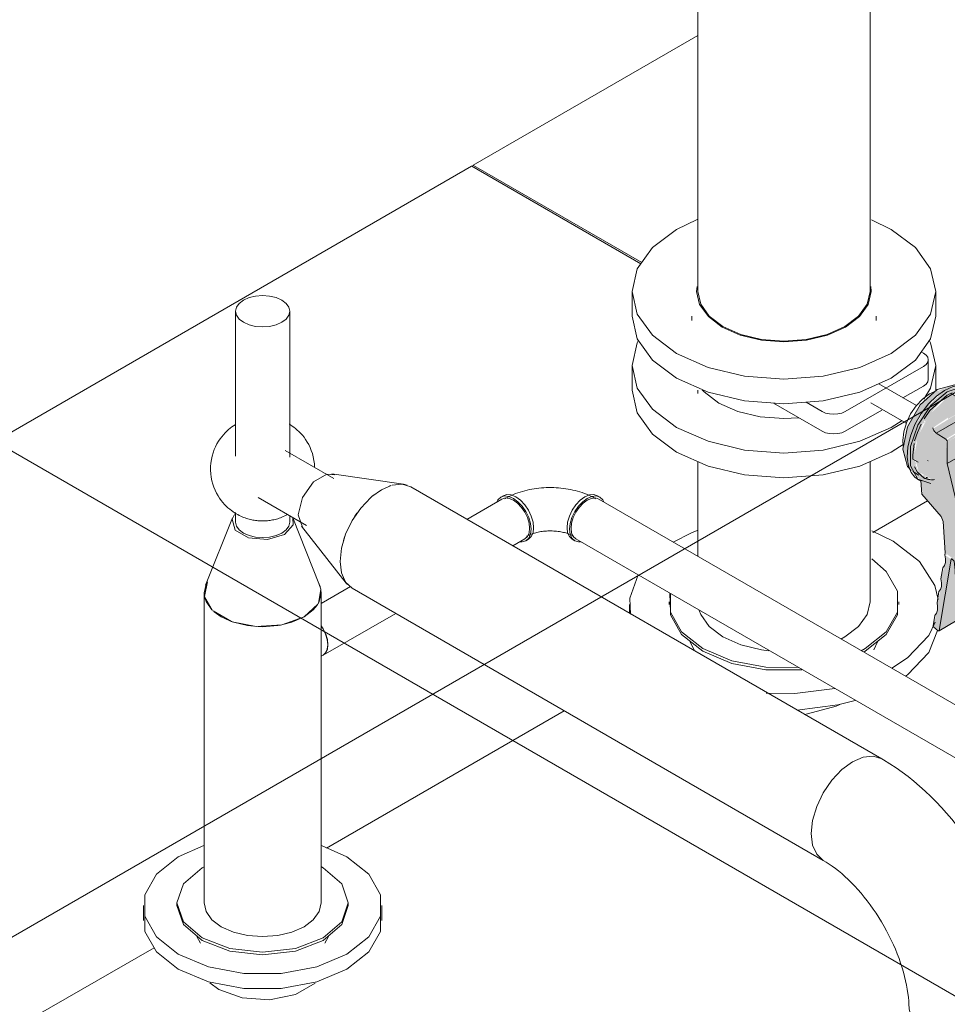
# Model space of a CAD drawing. Header units: metres. Extents: x -54598 to 1827199, y -329446 to -256744.
# Tile 293 of 474: x 196675 to 197531, y -285655 to -284747. Entities that reach past the tile are written whole.
import ezdxf

# ---------------------------------------------------------------- set-up
doc = ezdxf.new("R2010")
doc.units = ezdxf.units.M
for name, color, linetype, lineweight in [('G-ANNO-SYMB', 7, 'Continuous', 9), ('M-EQPM', 7, 'Continuous', 20), ('P-PIPE', 7, 'Continuous', 20)]:
    doc.layers.add(name, color=color, linetype=linetype, lineweight=lineweight)

# ---------------------------------------------------------------- blocks, each defined once
blk = doc.blocks.new('PREXTHERM RSW 1890 - PREXTHERM RSW 1890-566327-AKS11')
at = {"layer": 'M-EQPM'}
for p, q in [((-26470.03, 9940.97), (-26677.24, 9821.33)), ((-26678.65, 9820.52), (-27399.79, 9404.17)), ((-26678.25, 9820.48), (-26522.49, 9730.55)), ((-26521.66, 9731.7), (-26676.84, 9821.29)), ((-26257.97, 9511.94), (-26308.45, 9482.8)), ((-26289.77, 9474.72), (-26309.48, 9484.22)), ((-26533.03, 9416.55), (-26533.03, 9408.49)), ((-26496.53, 9419), (-26496.53, 9416.55)), ((-26284.53, 9416.55), (-26284.53, 9419)), ((-26476.92, 9382.03), (-26473.04, 9373.85)), ((-26307.7, 9374.55), (-26304.15, 9382.03)), ((-26593.09, 9318.46), (-26812.5, 9191.78)), ((-26793.58, 9183.85), (-26816.99, 9194.15)), ((-26815.51, 9173.64), (-26817.12, 9174.55)), ((-26950.37, 9141.39), (-26950.37, 9138.94)), ((-26792.37, 9138.94), (-26792.37, 9141.39)), ((-26981.37, 9138.94), (-26981.37, 9125.03)), ((-26761.37, 9125.03), (-26761.37, 9138.94)), ((-26931.99, 9110.2), (-26928.74, 9104.14)), ((-26813.99, 9104.14), (-26810.75, 9110.2)), ((-26971.51, 9099.98), (-27092.74, 9029.99)), ((-26911.78, 9061.53), (-26920.13, 9067.7))]:
    blk.add_line(p, q, dxfattribs=at)
for points in [[(-26678.65, 9820.52, 0), (-26678.54, 9820.56, 0), (-26678.4, 9820.54, 0), (-26678.25, 9820.48, 0)], [(-26677.33, 9821.25, 0), (-26677.39, 9821.13, 0), (-26677.41, 9820.97, 0)], [(-26676.84, 9821.29, 0), (-26676.99, 9821.36, 0), (-26677.13, 9821.37, 0), (-26677.24, 9821.33, 0)], [(-26470.44, 9484.67, 0), (-26475.93, 9482.41, 0), (-26492.68, 9473.91, 0)], [(-26248.24, 9421.02, 0), (-26251.29, 9434.04, 0), (-26265.46, 9455.98, 0), (-26289.77, 9474.72, 0)], [(-26319.15, 9373.76, 0), (-26315.58, 9375.72, 0), (-26296.09, 9391.21, 0), (-26285.84, 9409.42, 0), (-26285.84, 9428.57, 0), (-26296.09, 9446.78, 0), (-26309.46, 9458.42, 0)], [(-26525.05, 9443.7, 0), (-26532.67, 9422.42, 0), (-26532.16, 9407.47, 0)], [(-26495.67, 9426.79, 0), (-26495.23, 9409.42, 0), (-26484.98, 9391.21, 0), (-26465.49, 9375.72, 0)], [(-26495.23, 9426.12, 0), (-26495.23, 9406.97, 0), (-26484.98, 9388.76, 0), (-26465.49, 9373.27, 0)], [(-26316.9, 9372.52, 0), (-26315.58, 9373.27, 0), (-26296.09, 9388.76, 0), (-26285.84, 9406.97, 0), (-26285.84, 9426.12, 0)], [(-26291.09, 9357.62, 0), (-26276.46, 9367.24, 0), (-26257.02, 9387.8, 0), (-26250.9, 9400.13, 0)], [(-26278.35, 9350.31, 0), (-26276.46, 9351.73, 0), (-26257.02, 9372.28, 0), (-26248.8, 9392.56, 0)], [(-26465.49, 9375.72, 0), (-26438.66, 9364.47, 0), (-26407.12, 9358.55, 0), (-26377.28, 9358.28, 0)], [(-26465.49, 9373.27, 0), (-26438.66, 9362.02, 0), (-26407.12, 9356.1, 0), (-26373.95, 9356.1, 0)], [(-26406.85, 9334.82, 0), (-26380.37, 9334.49, 0), (-26343.51, 9338.88, 0)], [(-26378.39, 9319.06, 0), (-26340.74, 9323.95, 0), (-26324.98, 9328, 0)], [(-26338.83, 9324.14, 0), (-26342.27, 9322.67, 0), (-26368.75, 9315.54, 0), (-26371.67, 9315.12, 0)], [(-26925.74, 9194.15, 0), (-26949.15, 9183.85, 0), (-26969.38, 9167.77, 0), (-26980.01, 9148.87, 0), (-26980.01, 9129, 0), (-26969.38, 9110.11, 0), (-26949.15, 9094.03, 0)], [(-26949.15, 9094.03, 0), (-26921.31, 9082.35, 0), (-26888.57, 9076.21, 0), (-26854.16, 9076.21, 0), (-26821.43, 9082.35, 0), (-26793.58, 9094.03, 0), (-26773.36, 9110.11, 0), (-26762.72, 9129, 0), (-26762.72, 9148.87, 0), (-26773.36, 9167.77, 0), (-26793.58, 9183.85, 0)], [(-26925.42, 9174.65, 0), (-26927.23, 9173.64, 0), (-26944.35, 9158.84, 0), (-26950.37, 9141.39, 0), (-26944.35, 9123.93, 0), (-26927.23, 9109.14, 0)], [(-26927.23, 9109.14, 0), (-26901.6, 9099.25, 0), (-26871.37, 9095.78, 0), (-26841.13, 9099.25, 0), (-26815.51, 9109.14, 0), (-26798.38, 9123.93, 0), (-26792.37, 9141.39, 0), (-26798.38, 9158.84, 0), (-26815.51, 9173.64, 0)], [(-26980.01, 9134.96, 0), (-26980.01, 9115.09, 0), (-26969.38, 9096.2, 0), (-26949.15, 9080.12, 0)], [(-26950.37, 9138.94, 0), (-26944.35, 9121.48, 0), (-26927.23, 9106.69, 0)], [(-26949.15, 9080.12, 0), (-26921.31, 9068.44, 0), (-26888.57, 9062.3, 0), (-26854.16, 9062.3, 0), (-26821.43, 9068.44, 0), (-26793.58, 9080.12, 0), (-26773.36, 9096.2, 0), (-26762.72, 9115.09, 0), (-26762.72, 9134.96, 0)], [(-26927.23, 9106.69, 0), (-26901.6, 9096.8, 0), (-26871.37, 9093.33, 0), (-26841.13, 9096.8, 0), (-26815.51, 9106.69, 0), (-26798.38, 9121.48, 0), (-26792.37, 9138.94, 0)], [(-26822.98, 9067.3, 0), (-26840.96, 9056.92, 0), (-26864.97, 9052.07, 0), (-26890.24, 9053.71, 0), (-26911.78, 9061.53, 0)]]:
    blk.add_polyline3d(points, dxfattribs=at)
blk = doc.blocks.new('Tecofi_VPI4448-02_Затвор дисковый поворотный с ручкой - Затвор дисковый поворотный_VPI 4448-02-733563-AKS11')
at = {"layer": 'P-PIPE'}
for points in [[(-26273.98, 9542.06), (-26275.82, 9545.41), (-26274.66, 9566.67), (-26266.67, 9586.8), (-26253.09, 9605.28), (-26250.53, 9607.29), (-26248.16, 9609.33), (-26244.34, 9611.88), (-26249.8, 9614.02), (-26266.71, 9597.61), (-26277.07, 9578.41), (-26280.93, 9559.52), (-26275.28, 9542.81)], [(-26267.01, 9532), (-26273.7, 9546.59), (-26273.02, 9564.01), (-26265.32, 9584.43), (-26252.12, 9602.34), (-26240.2, 9612.75), (-26242.71, 9613.26), (-26259.38, 9597.72), (-26270.42, 9579.29), (-26275.82, 9561.99), (-26275.15, 9544.18), (-26267.48, 9532.27)], [(-26244.34, 9611.88), (-26239.21, 9614.71), (-26231.53, 9617.94), (-26234.52, 9618.54), (-26247.7, 9613.82), (-26244.39, 9611.91)], [(-26239.92, 9612.59), (-26225.97, 9617.94), (-26227.55, 9618.37), (-26242.04, 9613.82), (-26240.2, 9612.75)], [(-26211.64, 9566.84), (-26206.14, 9583.19), (-26206.14, 9600.99), (-26214.06, 9613.59), (-26224.89, 9617.31), (-26239.92, 9611.62), (-26239.21, 9609.52), (-26223.45, 9613.27), (-26212.05, 9605.7), (-26210.08, 9598.36), (-26209.44, 9601.12), (-26208.47, 9597.5), (-26209.85, 9597.5), (-26208.1, 9590.14), (-26211.64, 9569.77)], [(-26254.77, 9532.08), (-26253.36, 9532.46), (-26252.41, 9576.53), (-26253.35, 9578.41), (-26252.41, 9579.82), (-26239.21, 9588.67), (-26239.21, 9608.1), (-26256.58, 9591.17), (-26266.65, 9572.17), (-26270.33, 9554.21), (-26266.16, 9538.66), (-26259.62, 9534.88)], [(-26211.64, 9572.87), (-26208.1, 9590.14), (-26212.27, 9605.7), (-26224.64, 9612.01), (-26239.21, 9608.1), (-26239.12, 9587.49), (-26225.07, 9595.6), (-26222.6, 9591.33), (-26213.88, 9585.61), (-26211.68, 9583.07), (-26211.64, 9582.63)], [(-26262.17, 9595.12), (-26258.8, 9598.69), (-26262.09, 9595.22)], [(-26250, 9574.28), (-26222.6, 9591.33), (-26225.25, 9595.5), (-26253.07, 9578.41), (-26250.89, 9575), (-26250.37, 9574.58)], [(-26241.26, 9568.71), (-26213.88, 9585.61), (-26222.6, 9590.1), (-26250, 9574.28), (-26241.75, 9569.02)], [(-26239.92, 9566.3), (-26211.81, 9583.52), (-26213.45, 9584.76), (-26240.58, 9568.07), (-26239.97, 9566.74)], [(-26239.92, 9546.46), (-26211.64, 9562.79), (-26212.27, 9582.27), (-26239.92, 9566.3), (-26239.92, 9553.99)], [(-26221.54, 9469.71), (-26193.25, 9486.04), (-26212.05, 9562.55), (-26239.92, 9546.46), (-26224.66, 9482.73)], [(-26221.54, 9367.65), (-26193.25, 9383.98), (-26193.25, 9486.04), (-26221.54, 9469.71), (-26221.54, 9392.59)], [(-26247.31, 9392.48), (-26232.14, 9401.24), (-26232.46, 9448.22), (-26233.42, 9456.47), (-26235.34, 9458.43), (-26236.37, 9458.17), (-26247.29, 9392.59)]]:
    blk.add_hatch(color=37, dxfattribs=at).paths.add_polyline_path(points)
h = blk.add_hatch(color=37, dxfattribs=at)
h.paths.add_polyline_path([(-26243.46, 9604.34), (-26236.74, 9608.77), (-26234.27, 9609.79), (-26237.21, 9610.06), (-26241.86, 9607.61), (-26243.46, 9605.04)])
h.paths.add_polyline_path([(-26231.43, 9610.19), (-26232.41, 9611.34), (-26232.93, 9609.79), (-26231.81, 9610.09)])
h.paths.add_polyline_path([(-26227.55, 9611.23), (-26229.09, 9612.23), (-26231.43, 9610.19), (-26227.68, 9611.19)])
h.paths.add_polyline_path([(-26217.96, 9608.98), (-26218.26, 9610.27), (-26225.58, 9613.17), (-26226.08, 9612.27), (-26224.64, 9612.01), (-26223.66, 9612.27), (-26218.26, 9609.16)])
h.paths.add_polyline_path([(-26215.55, 9607.59), (-26216.82, 9609.44), (-26216.92, 9608.38), (-26215.9, 9607.79)])
h = blk.add_hatch(color=37, dxfattribs=at)
h.paths.add_polyline_path([(-26263.18, 9534.6), (-26262.53, 9535.45), (-26263.25, 9535.86)])
h.paths.add_polyline_path([(-26254.95, 9527.86), (-26254.06, 9528.33), (-26254.77, 9531.86), (-26256.7, 9532.08), (-26267.57, 9538.66), (-26271.32, 9556.26), (-26265.72, 9578.09), (-26253.35, 9597.42), (-26239.92, 9609.79), (-26240.6, 9612.02), (-26256.75, 9597.26), (-26268.3, 9578.06), (-26273.7, 9561.99), (-26273.7, 9544.18), (-26265.78, 9531.58), (-26255.83, 9528.16)])
h = blk.add_hatch(color=37, dxfattribs=at)
h.paths.add_polyline_path([(-26259.37, 9533.62), (-26259.37, 9534.74), (-26260.46, 9534.26)])
h.paths.add_polyline_path([(-26261.76, 9535), (-26260.46, 9535.37), (-26262.4, 9535.37)])
h.paths.add_polyline_path([(-26269.28, 9550.33), (-26269.91, 9556.26), (-26269.49, 9563.6), (-26270.33, 9561.13), (-26271.74, 9554.21), (-26270.33, 9550.7)])
h.paths.add_polyline_path([(-26268.24, 9546.44), (-26269.88, 9548.29), (-26269.28, 9546.74), (-26268.77, 9546.59)])
h.paths.add_polyline_path([(-26264.94, 9536.84), (-26264.28, 9537.58), (-26266.16, 9538.66), (-26268.85, 9544.75), (-26268.85, 9543.43), (-26266.16, 9537.54), (-26265.24, 9537.01)])
h.paths.add_polyline_path([(-26267.72, 9566.95), (-26264.44, 9577.56), (-26262.61, 9582.86), (-26264.05, 9580.98), (-26268.21, 9571.49), (-26268.02, 9567.04)])
h.paths.add_polyline_path([(-26265.61, 9577.56), (-26263.3, 9579.81), (-26264.2, 9578.76), (-26265.42, 9577.72)])
h.paths.add_polyline_path([(-26260.46, 9584.45), (-26252.04, 9596.73), (-26243.46, 9605.7), (-26244.39, 9605.37), (-26257.65, 9592.06), (-26260.55, 9587.05), (-26260.47, 9584.53)])
h.paths.add_polyline_path([(-26253.86, 9596.38), (-26250.84, 9597.88), (-26251.96, 9597.26), (-26253.84, 9596.39)])
h.paths.add_polyline_path([(-26250.08, 9600.26), (-26246.74, 9602.34), (-26247.44, 9601.07), (-26249.11, 9600.56)])
h = blk.add_hatch(color=37, dxfattribs=at)
h.paths.add_polyline_path([(-26208.47, 9597.5), (-26209.44, 9601.12), (-26209.95, 9597.86)])
h.paths.add_polyline_path([(-26217.96, 9608.98), (-26216.3, 9610.39), (-26218.1, 9610.18)])
h.paths.add_polyline_path([(-26233.81, 9609.55), (-26231.81, 9612.1), (-26235.62, 9610.48), (-26234.27, 9609.79)])
h.paths.add_polyline_path([(-26231.43, 9610.19), (-26230.81, 9612.27), (-26231.64, 9611.23)])
h.paths.add_polyline_path([(-26227.55, 9611.23), (-26226.7, 9612.87), (-26228.33, 9612.27), (-26227.68, 9611.41)])
h = blk.add_hatch(color=37, dxfattribs=at)
h.paths.add_polyline_path([(-26260.55, 9532.97), (-26260.46, 9535.37), (-26262.82, 9534.38), (-26261.6, 9533.62)])
h.paths.add_polyline_path([(-26263.18, 9534.6), (-26264.28, 9536.91), (-26265, 9536.21), (-26263.25, 9534.67)])
h.paths.add_polyline_path([(-26269.33, 9543.43), (-26268.77, 9546.59), (-26270.14, 9546.59), (-26269.37, 9543.59)])
h.paths.add_polyline_path([(-26270.25, 9547.03), (-26270.33, 9550.7), (-26270.91, 9550.91), (-26270.33, 9547.47)])
h.paths.add_polyline_path([(-26269.82, 9562.98), (-26268.02, 9567.04), (-26269.18, 9567.38), (-26269.73, 9563.6)])
h.paths.add_polyline_path([(-26263.17, 9582.45), (-26260.47, 9584.53), (-26261.65, 9585.22), (-26263.17, 9582.46)])
h.paths.add_polyline_path([(-26265.61, 9577.56), (-26263.25, 9580.88), (-26263.94, 9580.92), (-26265.51, 9577.77)])
h.paths.add_polyline_path([(-26253.86, 9596.38), (-26250.53, 9598.85), (-26251.41, 9598.9), (-26253.84, 9596.41)])
h.paths.add_polyline_path([(-26250.08, 9600.26), (-26246.74, 9602.34), (-26247.62, 9602.34), (-26249.11, 9601.08)])
h = blk.add_hatch(color=37, dxfattribs=at)
h.paths.add_polyline_path([(-26221.54, 9469.71), (-26239.92, 9549.32), (-26241.06, 9568.34), (-26243.15, 9569.91), (-26253.36, 9575.17), (-26254.06, 9532.27), (-26255.83, 9532.7), (-26254.06, 9532.05), (-26254.95, 9527.86), (-26264.24, 9530.36), (-26262.54, 9517.22), (-26245.5, 9497.55), (-26243.82, 9492.88), (-26241.7, 9463.96), (-26234.99, 9458.97), (-26228.73, 9463.96)])
h.paths.add_polyline_path([(-26222.95, 9366.83), (-26221.54, 9367.65), (-26221.54, 9469.71), (-26235.49, 9458.31), (-26233.42, 9456.47), (-26232.14, 9440.28), (-26231.43, 9371.73), (-26222.96, 9366.84)])
h.paths.add_polyline_path([(-26242.01, 9462.12), (-26239.92, 9462.09), (-26241.7, 9463.96), (-26241.99, 9462.27)])
h.paths.add_polyline_path([(-26247.31, 9392.48), (-26236.75, 9458.43), (-26242.01, 9462.12), (-26241.6, 9455.15), (-26245.68, 9440.11), (-26245.26, 9433.15), (-26249.21, 9417.25), (-26249.09, 9410.61), (-26252.89, 9396.82), (-26247.47, 9392.59)])
at = {"layer": 'P-PIPE', "color": 1}
for p, q in [((-26475.53, 9682.2), (-26475.53, 9678.24)), ((-26305.53, 9678.24), (-26305.53, 9682.2)), ((-26261.84, 9648.19), (-26263.86, 9649.36)), ((-26257.45, 9623.94), (-26257.45, 9642.07)), ((-26333.97, 9594.3), (-26261.84, 9635.95)), ((-26268.28, 9599.87), (-26303.05, 9619.95)), ((-26261.84, 9617.82), (-26280.8, 9606.87)), ((-26220.96, 9613.6), (-26226.61, 9616.86)), ((-26215.42, 9615.02), (-26217.54, 9616.25)), ((-26256.18, 9610.55), (-26251.4, 9612.77)), ((-26235.24, 9611.55), (-26239.92, 9609.33)), ((-26231.61, 9608.2), (-26236.62, 9611.1)), ((-26215.23, 9607.89), (-26215.9, 9608.91)), ((-26355.18, 9576.18), (-26400.07, 9602.1)), ((-26370.11, 9602.92), (-26355.18, 9594.3)), ((-26300.23, 9595.66), (-26333.97, 9576.18)), ((-26310.28, 9602.29), (-26277.73, 9583.5)), ((-26228.12, 9599.55), (-26228.83, 9599.96)), ((-26208.1, 9590.96), (-26208.96, 9598.69)), ((-26221.72, 9590.61), (-26250, 9574.28)), ((-26221.72, 9590.61), (-26212.98, 9585.04)), ((-26211.64, 9582.63), (-26211.64, 9562.79)), ((-26241.26, 9568.71), (-26250, 9574.28)), ((-26239.92, 9546.46), (-26239.92, 9566.3)), ((-26211.64, 9562.79), (-26239.92, 9546.46)), ((-26211.64, 9562.79), (-26193.25, 9486.04)), ((-26271.62, 9550.47), (-26266.61, 9547.58)), ((-26258.08, 9549.3), (-26257.37, 9548.89)), ((-26221.54, 9469.71), (-26239.92, 9546.46)), ((-26271.61, 9538.92), (-26265.96, 9535.66)), ((-26266.54, 9531.38), (-26264.42, 9530.15)), ((-26259.37, 9533.62), (-26258.15, 9533.55)), ((-26263.14, 9530.36), (-26264.28, 9530.9)), ((-26264.28, 9530.9), (-26263.35, 9518.16)), ((-26263.35, 9518.16), (-26245.5, 9497.55)), ((-26245.5, 9497.55), (-26243.82, 9492.88)), ((-26243.82, 9492.88), (-26241.7, 9463.96)), ((-26221.54, 9469.71), (-26193.25, 9486.04)), ((-26193.25, 9486.04), (-26193.25, 9383.98)), ((-26221.54, 9367.65), (-26221.54, 9469.71)), ((-26241.7, 9463.96), (-26242.01, 9462.12)), ((-26247.31, 9392.48), (-26236.37, 9458.17)), ((-26243.97, 9450.38), (-26245.68, 9440.11)), ((-26235.49, 9458.31), (-26233.42, 9456.47)), ((-26232.14, 9440.28), (-26232.14, 9372.95)), ((-26247.63, 9428.37), (-26249.34, 9418.1)), ((-26251.3, 9406.36), (-26252.89, 9396.82)), ((-26252.31, 9395.55), (-26248.13, 9392.29)), ((-26247.51, 9392.15), (-26232.14, 9401.03)), ((-26221.95, 9366.73), (-26193.67, 9383.06)), ((-26231.43, 9371.73), (-26222.95, 9366.83))]:
    blk.add_line(p, q, dxfattribs=at)
for points in [[(-26261.84, 9635.95, 0), (-26259.46, 9637.74, 0), (-26257.96, 9639.83, 0), (-26257.45, 9642.07, 0), (-26257.96, 9644.31, 0), (-26259.46, 9646.4, 0), (-26261.84, 9648.19, 0)], [(-26257.45, 9623.94, 0), (-26257.96, 9621.7, 0), (-26259.46, 9619.61, 0), (-26261.84, 9617.82, 0)], [(-26450.64, 9602.18, 0), (-26464.15, 9612.35, 0), (-26466.05, 9614.37, 0)], [(-26249.11, 9614.64, 0), (-26265.02, 9600.53, 0), (-26276.67, 9580.35, 0), (-26280.93, 9559.52, 0), (-26276.67, 9543.61, 0), (-26273.21, 9540.07, 0)], [(-26242.33, 9613.83, 0), (-26249.76, 9608.61, 0), (-26257.17, 9601.4, 0), (-26264.02, 9592.47, 0), (-26269.77, 9582.33, 0), (-26273.95, 9571.72, 0), (-26276.3, 9561.43, 0), (-26276.8, 9552.16, 0), (-26275.66, 9544.35, 0), (-26273.19, 9538.22, 0), (-26269.91, 9533.94, 0), (-26266.54, 9531.38, 0)], [(-26230.09, 9618.29, 0), (-26233.2, 9618.9, 0), (-26249.11, 9614.64, 0)], [(-26217.54, 9616.25, 0), (-26222.4, 9618.12, 0), (-26228, 9618.54, 0), (-26234.32, 9617.37, 0), (-26242.33, 9613.83, 0)], [(-26211.19, 9566.82, 0), (-26206.14, 9583.19, 0), (-26206.14, 9600.99, 0), (-26212.83, 9613.17, 0), (-26224.89, 9617.31, 0), (-26239.92, 9612.59, 0)], [(-26215.95, 9610.51, 0), (-26224.01, 9613.59, 0), (-26226.4, 9613.64, 0)], [(-26280.47, 9562.45, 0), (-26280.93, 9567.69, 0), (-26280.09, 9575.57, 0), (-26277.62, 9583.89, 0), (-26273.68, 9592.08, 0), (-26268.56, 9599.58, 0), (-26262.59, 9605.88, 0), (-26256.18, 9610.55, 0)], [(-26239.92, 9612.59, 0), (-26254.95, 9599.95, 0), (-26267.01, 9581.89, 0), (-26273.7, 9561.99, 0), (-26273.7, 9544.18, 0), (-26267.01, 9532, 0), (-26254.95, 9527.86, 0)], [(-26239.92, 9609.33, 0), (-26255.83, 9595.22, 0), (-26261.22, 9587.51, 0)], [(-26217.42, 9611.56, 0), (-26216.5, 9610.98, 0), (-26215.62, 9610.34, 0), (-26214.78, 9609.64, 0), (-26213.98, 9608.88, 0), (-26213.23, 9608.06, 0), (-26212.52, 9607.18, 0), (-26211.86, 9606.25, 0), (-26211.25, 9605.26, 0), (-26210.69, 9604.23, 0), (-26210.17, 9603.14, 0), (-26209.71, 9602.01, 0), (-26209.3, 9600.83, 0), (-26208.93, 9599.61, 0), (-26208.62, 9598.34, 0), (-26208.36, 9597.04, 0), (-26208.15, 9595.7, 0), (-26207.98, 9594.33, 0), (-26207.88, 9592.92, 0), (-26207.82, 9591.48, 0), (-26207.81, 9590.01, 0), (-26207.85, 9588.52, 0), (-26207.95, 9587, 0), (-26208.09, 9585.46, 0), (-26208.29, 9583.9, 0), (-26208.54, 9582.32, 0), (-26208.83, 9580.73, 0), (-26209.17, 9579.12, 0), (-26209.56, 9577.51, 0), (-26210, 9575.88, 0), (-26210.49, 9574.26, 0), (-26211.02, 9572.63, 0), (-26211.6, 9571, 0)], [(-26209.09, 9599.21, 0), (-26212.36, 9606.87, 0), (-26215.47, 9610.14, 0)], [(-26376.99, 9588.44, 0), (-26390.53, 9587.81, 0), (-26412.53, 9589.48, 0), (-26433.03, 9594.39, 0), (-26450.64, 9602.18, 0)], [(-26225.07, 9595.6, 0), (-26224.69, 9594.44, 0), (-26224.13, 9593.3, 0), (-26223.42, 9592.25, 0), (-26222.6, 9591.33, 0), (-26221.72, 9590.61, 0)], [(-26355.18, 9594.3, 0), (-26352.07, 9592.93, 0), (-26348.45, 9592.06, 0), (-26344.57, 9591.77, 0), (-26340.69, 9592.06, 0), (-26337.07, 9592.93, 0), (-26333.97, 9594.3, 0)], [(-26263.93, 9582.76, 0), (-26267.48, 9575.05, 0), (-26269.96, 9567.18, 0)], [(-26250, 9574.28, 0), (-26250.89, 9575, 0), (-26251.7, 9575.92, 0), (-26252.41, 9576.97, 0), (-26252.97, 9578.11, 0), (-26253.35, 9579.27, 0)], [(-26212.98, 9585.04, 0), (-26212.62, 9584.76, 0), (-26212.3, 9584.4, 0), (-26212.02, 9583.98, 0), (-26211.81, 9583.52, 0), (-26211.68, 9583.07, 0), (-26211.64, 9582.63, 0)], [(-26333.97, 9576.18, 0), (-26337.07, 9574.8, 0), (-26340.69, 9573.94, 0), (-26344.57, 9573.64, 0), (-26348.45, 9573.94, 0), (-26352.07, 9574.8, 0), (-26355.18, 9576.18, 0)], [(-26239.92, 9566.3, 0), (-26239.97, 9566.74, 0), (-26240.1, 9567.19, 0), (-26240.31, 9567.65, 0), (-26240.58, 9568.07, 0), (-26240.91, 9568.43, 0), (-26241.26, 9568.71, 0)], [(-26270.5, 9564.86, 0), (-26271.74, 9554.21, 0), (-26271.53, 9550.41, 0)], [(-26269.96, 9543.3, 0), (-26267.48, 9538.3, 0), (-26261.06, 9533, 0)], [(-26262.42, 9533.61, 0), (-26261.46, 9533.1, 0), (-26260.47, 9532.66, 0), (-26259.44, 9532.28, 0), (-26258.38, 9531.98, 0), (-26257.3, 9531.73, 0), (-26256.18, 9531.56, 0), (-26255.05, 9531.46, 0), (-26253.89, 9531.42, 0), (-26252.71, 9531.45, 0), (-26251.51, 9531.55, 0)], [(-26260.65, 9532.81, 0), (-26255.83, 9531.58, 0), (-26254.27, 9531.51, 0)], [(-26242.01, 9462.12, 0), (-26241.45, 9458.46, 0), (-26241.6, 9455.16, 0), (-26242.45, 9452.41, 0), (-26243.97, 9450.38, 0)], [(-26236.37, 9458.17, 0), (-26236.33, 9458.32, 0), (-26236.24, 9458.44, 0), (-26236.13, 9458.51, 0), (-26235.98, 9458.54, 0), (-26235.83, 9458.51, 0), (-26235.66, 9458.43, 0), (-26235.49, 9458.31, 0)], [(-26233.42, 9456.47, 0), (-26232.46, 9448.22, 0), (-26232.14, 9440.28, 0)], [(-26245.68, 9440.11, 0), (-26245.11, 9436.45, 0), (-26245.26, 9433.15, 0), (-26246.12, 9430.4, 0), (-26247.63, 9428.37, 0)], [(-26249.34, 9418.1, 0), (-26248.78, 9414.44, 0), (-26248.93, 9411.14, 0), (-26249.78, 9408.39, 0), (-26251.3, 9406.36, 0)], [(-26252.89, 9396.61, 0), (-26252.85, 9396.38, 0), (-26252.77, 9396.15, 0), (-26252.64, 9395.92, 0), (-26252.49, 9395.71, 0), (-26252.31, 9395.55, 0)], [(-26248.13, 9392.29, 0), (-26247.95, 9392.17, 0), (-26247.77, 9392.11, 0), (-26247.6, 9392.12, 0), (-26247.47, 9392.18, 0), (-26247.37, 9392.31, 0), (-26247.31, 9392.48, 0)], [(-26193.25, 9383.98, 0), (-26193.3, 9383.58, 0), (-26193.44, 9383.27, 0)], [(-26222.95, 9366.83, 0), (-26222.58, 9366.67, 0), (-26222.24, 9366.64, 0), (-26221.95, 9366.73, 0), (-26221.72, 9366.94, 0), (-26221.58, 9367.25, 0), (-26221.54, 9367.65, 0)]]:
    blk.add_polyline3d(points, dxfattribs=at)
blk = doc.blocks.new('VM_Фланец_ГОСТ 332591 - VM_Фланец_ГОСТ 33259-2015-733568-AKS11')
at = {"layer": 'P-PIPE'}
for p, q in [((-26291.54, 9762.22), (-26309.73, 9771.06)), ((-26530.53, 9705.06), (-26530.53, 9682.2)), ((-26250.53, 9682.2), (-26250.53, 9705.06))]:
    blk.add_line(p, q, dxfattribs=at)
for points in [[(-26470.63, 9771.35, 0), (-26489.53, 9762.22, 0), (-26511.78, 9745.48, 0), (-26525.76, 9725.98, 0), (-26530.53, 9705.06, 0), (-26525.76, 9684.14, 0), (-26511.78, 9664.65, 0), (-26489.53, 9647.91, 0)], [(-26489.53, 9647.91, 0), (-26460.53, 9635.06, 0), (-26426.77, 9626.99, 0), (-26390.53, 9624.23, 0), (-26354.3, 9626.99, 0), (-26320.53, 9635.06, 0), (-26291.54, 9647.91, 0), (-26269.29, 9664.65, 0), (-26255.3, 9684.14, 0), (-26250.53, 9705.06, 0), (-26255.3, 9725.98, 0), (-26269.29, 9745.48, 0), (-26291.54, 9762.22, 0)], [(-26447.46, 9672.2, 0), (-26460.25, 9681.82, 0), (-26468.29, 9693.03, 0), (-26471.03, 9705.06, 0), (-26470.64, 9709.6, 0)], [(-26310.41, 9709.48, 0), (-26310.03, 9705.06, 0), (-26312.78, 9693.03, 0), (-26320.82, 9681.82, 0), (-26333.61, 9672.2, 0), (-26350.28, 9664.81, 0), (-26369.7, 9660.17, 0), (-26390.53, 9658.59, 0), (-26411.37, 9660.17, 0), (-26430.78, 9664.81, 0), (-26447.46, 9672.2, 0)], [(-26489.53, 9625.05, 0), (-26511.78, 9641.79, 0), (-26525.76, 9661.28, 0), (-26530.53, 9682.2, 0)], [(-26250.53, 9682.2, 0), (-26255.3, 9661.28, 0), (-26269.29, 9641.79, 0), (-26291.54, 9625.05, 0), (-26320.53, 9612.2, 0), (-26354.3, 9604.13, 0), (-26390.53, 9601.37, 0), (-26426.77, 9604.13, 0), (-26460.53, 9612.2, 0), (-26489.53, 9625.05, 0)]]:
    blk.add_polyline3d(points, dxfattribs=at)
blk = doc.blocks.new('VM_Фланец_ГОСТ 332591 - VM_Фланец_ГОСТ 33259-2015-V7-AKS11')
at = {"layer": 'P-PIPE'}
for p, q in [((-26530.53, 9636.89), (-26530.53, 9614.02)), ((-26250.53, 9614.02), (-26250.53, 9636.89))]:
    blk.add_line(p, q, dxfattribs=at)
for points in [[(-26524.89, 9659.61, 0), (-26525.76, 9657.81, 0), (-26530.53, 9636.89, 0), (-26525.76, 9615.97, 0), (-26511.78, 9596.47, 0), (-26489.53, 9579.73, 0)], [(-26261.45, 9605.62, 0), (-26255.3, 9615.97, 0), (-26250.53, 9636.89, 0), (-26255.3, 9657.81, 0), (-26256.18, 9659.61, 0)], [(-26489.53, 9556.87, 0), (-26511.78, 9573.61, 0), (-26525.76, 9593.1, 0), (-26530.53, 9614.02, 0)], [(-26489.53, 9579.73, 0), (-26460.53, 9566.89, 0), (-26426.77, 9558.81, 0), (-26390.53, 9556.06, 0), (-26354.3, 9558.81, 0), (-26320.53, 9566.89, 0), (-26291.54, 9579.73, 0), (-26281.54, 9586.17, 0)], [(-26279.68, 9564.67, 0), (-26291.54, 9556.87, 0), (-26320.53, 9544.02, 0), (-26354.3, 9535.95, 0), (-26390.53, 9533.19, 0), (-26426.77, 9535.95, 0), (-26460.53, 9544.02, 0), (-26489.53, 9556.87, 0)]]:
    blk.add_polyline3d(points, dxfattribs=at)
blk = doc.blocks.new('Tecofi_SR1141_Клапан предохранительный муфтовый угловой - Клапан предохранительный_SR 1141-733591-AKS11')
at = {"layer": 'P-PIPE', "color": 22}
for p, q in [((-26896.37, 9686.81), (-26896.37, 9553.19)), ((-26846.37, 9552.34), (-26846.37, 9686.81)), ((-26805.83, 9532.5), (-26850.5, 9558.29)), ((-26875.48, 9514.98), (-26830.83, 9489.2)), ((-26896.37, 9501.29), (-26896.37, 9492.48)), ((-26846.37, 9492.48), (-26846.37, 9498.17))]:
    blk.add_line(p, q, dxfattribs=at)
for points in [[(-26889.04, 9697.01, 0), (-26893.02, 9694.03, 0), (-26895.51, 9690.54, 0), (-26896.37, 9686.81, 0), (-26895.51, 9683.07, 0), (-26893.02, 9679.59, 0), (-26889.04, 9676.6, 0), (-26883.87, 9674.31, 0), (-26877.84, 9672.87, 0), (-26871.37, 9672.37, 0), (-26864.9, 9672.87, 0), (-26858.87, 9674.31, 0), (-26853.69, 9676.6, 0)], [(-26853.69, 9676.6, 0), (-26849.72, 9679.59, 0), (-26847.22, 9683.07, 0), (-26846.37, 9686.81, 0), (-26847.22, 9690.54, 0), (-26849.72, 9694.03, 0), (-26853.69, 9697.01, 0), (-26858.87, 9699.31, 0), (-26864.9, 9700.75, 0), (-26871.37, 9701.24, 0), (-26877.84, 9700.75, 0), (-26883.87, 9699.31, 0), (-26889.04, 9697.01, 0)], [(-26896.82, 9582.17, 0), (-26898.3, 9581.2, 0), (-26899.81, 9580.14, 0), (-26901.34, 9578.96, 0), (-26902.89, 9577.67, 0), (-26904.45, 9576.25, 0), (-26906.02, 9574.68, 0), (-26907.58, 9572.97, 0), (-26909.13, 9571.1, 0), (-26910.64, 9569.07, 0), (-26912.1, 9566.86, 0), (-26913.5, 9564.48, 0), (-26914.79, 9561.92, 0), (-26915.98, 9559.19, 0), (-26917.02, 9556.3, 0), (-26917.89, 9553.27, 0), (-26918.58, 9550.12, 0), (-26919.06, 9546.88, 0), (-26919.32, 9543.58, 0), (-26919.35, 9540.26, 0), (-26919.15, 9536.95, 0), (-26918.73, 9533.69, 0), (-26918.1, 9530.51, 0), (-26917.27, 9527.45, 0), (-26916.27, 9524.52, 0), (-26915.13, 9521.75, 0), (-26913.86, 9519.14, 0), (-26912.49, 9516.71, 0), (-26911.04, 9514.45, 0), (-26909.54, 9512.37, 0), (-26908, 9510.46, 0), (-26906.44, 9508.71, 0), (-26904.88, 9507.11, 0), (-26903.31, 9505.65, 0), (-26901.76, 9504.32, 0), (-26900.22, 9503.11, 0), (-26898.71, 9502.02, 0), (-26897.22, 9501.03, 0), (-26895.76, 9500.13, 0), (-26894.32, 9499.32, 0), (-26892.92, 9498.58, 0), (-26891.54, 9497.92, 0), (-26890.2, 9497.32, 0), (-26888.88, 9496.78, 0), (-26887.58, 9496.29, 0), (-26886.31, 9495.86, 0), (-26885.07, 9495.47, 0), (-26883.84, 9495.12, 0), (-26882.64, 9494.81, 0), (-26881.45, 9494.54, 0), (-26880.28, 9494.31, 0), (-26879.12, 9494.1, 0), (-26877.97, 9493.93, 0), (-26876.84, 9493.79, 0), (-26875.71, 9493.67, 0), (-26874.59, 9493.58, 0), (-26873.48, 9493.52, 0), (-26872.37, 9493.48, 0), (-26871.26, 9493.47, 0), (-26870.15, 9493.49, 0), (-26869.04, 9493.53, 0), (-26867.93, 9493.6, 0), (-26866.81, 9493.69, 0), (-26865.68, 9493.81, 0), (-26864.54, 9493.96, 0), (-26863.4, 9494.14, 0), (-26862.24, 9494.35, 0), (-26861.06, 9494.59, 0), (-26859.87, 9494.87, 0), (-26858.66, 9495.18, 0), (-26857.43, 9495.54, 0), (-26856.18, 9495.94, 0), (-26854.91, 9496.38, 0), (-26853.61, 9496.88, 0), (-26852.28, 9497.43, 0), (-26850.93, 9498.04, 0), (-26849.55, 9498.72, 0), (-26848.14, 9499.47, 0)], [(-26823.38, 9542.69, 0), (-26823.58, 9546, 0), (-26824, 9549.26, 0), (-26824.63, 9552.43, 0), (-26825.46, 9555.5, 0), (-26826.46, 9558.43, 0), (-26827.61, 9561.2, 0), (-26828.88, 9563.8, 0), (-26830.25, 9566.23, 0), (-26831.69, 9568.49, 0), (-26833.19, 9570.57, 0), (-26834.73, 9572.49, 0), (-26836.29, 9574.24, 0), (-26837.86, 9575.84, 0), (-26839.42, 9577.3, 0), (-26840.97, 9578.63, 0), (-26842.51, 9579.83, 0), (-26844.03, 9580.92, 0), (-26845.51, 9581.92, 0), (-26846.98, 9582.81, 0)], [(-26853.69, 9482.28, 0), (-26858.87, 9479.98, 0), (-26864.9, 9478.54, 0), (-26871.37, 9478.05, 0), (-26877.84, 9478.54, 0), (-26883.87, 9479.98, 0), (-26889.04, 9482.28, 0), (-26893.02, 9485.27, 0), (-26895.51, 9488.75, 0), (-26896.37, 9492.48, 0)], [(-26846.37, 9492.48, 0), (-26847.22, 9488.75, 0), (-26849.72, 9485.27, 0), (-26853.69, 9482.28, 0)]]:
    blk.add_polyline3d(points, dxfattribs=at)
blk = doc.blocks.new('ADSK_СтальСварка_Переход_ГОСТ17378-2001 - Исполнение 2-733593-AKS11')
at = {"layer": 'P-PIPE', "color": 22}
for p, q in [((-26899.13, 9496.19), (-26923.98, 9434.19)), ((-26818.76, 9434.19), (-26843.6, 9496.19)), ((-26820.4, 9416.87), (-26833.18, 9405.12))]:
    blk.add_line(p, q, dxfattribs=at)
for points in [[(-26897.24, 9499.38, 0), (-26899.52, 9495.06, 0), (-26896.76, 9485.01, 0), (-26884.31, 9477.82, 0), (-26866.91, 9476.23, 0), (-26851.21, 9480.85, 0)], [(-26851.21, 9480.85, 0), (-26843.22, 9489.91, 0), (-26843.6, 9496.19, 0)], [(-26917.47, 9410.93, 0), (-26925.03, 9423.67, 0), (-26922.34, 9437.46, 0)], [(-26819.53, 9435.91, 0), (-26817.71, 9430.65, 0), (-26819.96, 9417.62, 0)], [(-26899.66, 9400.61, 0), (-26900.1, 9400.76, 0), (-26917.09, 9410.58, 0)], [(-26833.18, 9405.12, 0), (-26853.53, 9397.74, 0), (-26877.41, 9396.18, 0), (-26899.48, 9400.54, 0)]]:
    blk.add_polyline3d(points, dxfattribs=at)
blk = doc.blocks.new('ADSK_СтальСварка_Отвод_ГОСТ17375-2001 - Исполнение 2-733595-AKS11')
at = {"layer": 'P-PIPE', "color": 22}
for points in [[(-26354.2, 9180.53, 0), (-26360.27, 9186.16, 0), (-26364.09, 9194.59, 0), (-26365.39, 9205.25, 0), (-26364.09, 9217.42, 0), (-26360.27, 9230.25, 0), (-26354.2, 9242.89, 0), (-26346.29, 9254.46, 0), (-26337.09, 9264.18, 0), (-26327.2, 9271.39, 0)], [(-26327.2, 9271.39, 0), (-26317.32, 9275.59, 0), (-26308.11, 9276.51, 0), (-26300.2, 9274.06, 0)], [(-26167.14, 9043.59, 0), (-26167.25, 9050.37, 0), (-26167.6, 9057.17, 0), (-26168.16, 9063.98, 0), (-26168.94, 9070.81, 0), (-26169.92, 9077.64, 0), (-26171.11, 9084.47, 0), (-26172.5, 9091.31, 0), (-26174.09, 9098.13, 0), (-26175.86, 9104.94, 0), (-26177.82, 9111.74, 0), (-26179.96, 9118.51, 0), (-26182.28, 9125.25, 0), (-26184.77, 9131.96, 0), (-26187.43, 9138.63, 0), (-26190.26, 9145.25, 0), (-26193.25, 9151.81, 0), (-26196.4, 9158.32, 0), (-26199.71, 9164.76, 0), (-26203.17, 9171.12, 0), (-26206.77, 9177.41, 0), (-26210.52, 9183.61, 0), (-26214.4, 9189.72, 0), (-26218.43, 9195.73, 0), (-26222.58, 9201.63, 0), (-26226.87, 9207.42, 0), (-26231.28, 9213.1, 0), (-26235.81, 9218.64, 0), (-26240.45, 9224.06, 0), (-26245.22, 9229.34, 0), (-26250.09, 9234.47, 0), (-26255.08, 9239.45, 0), (-26260.17, 9244.28, 0), (-26265.36, 9248.95, 0), (-26270.66, 9253.44, 0), (-26276.06, 9257.76, 0), (-26281.55, 9261.9, 0), (-26287.15, 9265.84, 0), (-26292.84, 9269.6, 0), (-26298.62, 9273.14, 0), (-26300.2, 9274.06, 0)], [(-26354.2, 9180.53, 0), (-26351.53, 9178.93, 0), (-26348.78, 9177.15, 0), (-26345.96, 9175.19, 0), (-26343.08, 9173.06, 0), (-26340.16, 9170.76, 0), (-26337.2, 9168.29, 0), (-26334.22, 9165.66, 0), (-26331.23, 9162.86, 0), (-26328.25, 9159.92, 0), (-26325.27, 9156.83, 0), (-26322.32, 9153.6, 0), (-26319.4, 9150.24, 0), (-26316.51, 9146.76, 0), (-26313.68, 9143.16, 0), (-26310.9, 9139.45, 0), (-26308.19, 9135.65, 0), (-26305.54, 9131.75, 0), (-26302.98, 9127.77, 0), (-26300.5, 9123.73, 0), (-26298.11, 9119.62, 0), (-26295.82, 9115.46, 0), (-26293.63, 9111.26, 0), (-26291.54, 9107.03, 0), (-26289.57, 9102.78, 0), (-26287.72, 9098.52, 0), (-26285.99, 9094.26, 0), (-26284.38, 9090.02, 0), (-26282.9, 9085.8, 0), (-26281.54, 9081.61, 0), (-26280.32, 9077.48, 0), (-26279.23, 9073.4, 0), (-26278.27, 9069.4, 0), (-26277.44, 9065.48, 0), (-26276.74, 9061.65, 0), (-26276.18, 9057.94, 0), (-26275.74, 9054.34, 0), (-26275.42, 9050.88, 0), (-26275.22, 9047.57, 0), (-26275.14, 9044.41, 0), (-26275.14, 9043.59, 0)], [(-26182.95, 9021.54, 0), (-26194.14, 9016.59, 0), (-26207.16, 9013.47, 0), (-26221.14, 9012.41, 0), (-26235.11, 9013.47, 0), (-26248.14, 9016.59, 0), (-26259.32, 9021.54, 0), (-26267.9, 9028, 0), (-26273.3, 9035.52, 0), (-26275.14, 9043.59, 0)], [(-26167.14, 9043.59, 0), (-26168.98, 9035.52, 0), (-26174.37, 9028, 0), (-26182.95, 9021.54, 0)]]:
    blk.add_polyline3d(points, dxfattribs=at)
blk = doc.blocks.new('ADSK_СтальСварка_Переход_ГОСТ17378-2001 - Исполнение 2-733594-AKS11')
at = {"layer": 'P-PIPE', "color": 22}
for p, q in [((-26741.55, 9527.27), (-26807.66, 9536.75)), ((-26753.27, 9526.08), (-26754.48, 9525.68)), ((-26737.96, 9526.41), (-26741.55, 9527.27)), ((-26834.64, 9487.76), (-26838.49, 9499.22)), ((-26835.43, 9488.66), (-26794.16, 9436.15)), ((-26794.16, 9436.15), (-26793.03, 9434.83))]:
    blk.add_line(p, q, dxfattribs=at)
for points in [[(-26838.49, 9499.22, 0), (-26834.64, 9515.12, 0), (-26824.56, 9529.39, 0), (-26812.11, 9536.58, 0), (-26804.9, 9535.95, 0)], [(-26769.05, 9517.27, 0), (-26770.26, 9516.27, 0), (-26771.54, 9515.18, 0)], [(-26784.32, 9500.75, 0), (-26785.57, 9498.92, 0), (-26786.61, 9497.34, 0)], [(-26795.73, 9478.72, 0), (-26796.17, 9477.46, 0), (-26796.83, 9475.39, 0)], [(-26796.83, 9440.5, 0), (-26796.17, 9439.2, 0), (-26795.05, 9437.37, 0)]]:
    blk.add_polyline3d(points, dxfattribs=at)
blk = doc.blocks.new('ADSK_СтальСварка_Врезка - Врезка стальная-665362-AKS11')
at = {"layer": 'P-PIPE', "color": 22}
blk.add_line((-26817.37, 9368.74), (-26815.61, 9369.75), dxfattribs=at)
blk.add_polyline3d([(-26817.29, 9396.64, 0), (-26815.61, 9394, 0), (-26813.25, 9389.09, 0), (-26811.77, 9384.1, 0), (-26811.26, 9379.37, 0), (-26811.77, 9375.22, 0), (-26813.25, 9371.94, 0), (-26815.61, 9369.75, 0)], dxfattribs=at)
blk = doc.blocks.new('ADSK_ЧугунРезьба_Угольник_ГОСТ8946-75 - Неоцинкованные-665379-AKS11')
at = {"layer": 'P-PIPE', "color": 22}
for p, q in [((-26649.43, 9516.74), (-26651.69, 9515.43)), ((-26560.32, 9515.43), (-26562.59, 9516.74)), ((-26628.49, 9475.25), (-26626.23, 9476.56)), ((-26585.79, 9476.56), (-26583.52, 9475.25))]:
    blk.add_line(p, q, dxfattribs=at)
for points in [[(-26647.83, 9513.97, 0), (-26645.93, 9515.02, 0), (-26644.01, 9516, 0), (-26642.04, 9516.93, 0), (-26640.05, 9517.8, 0), (-26638.02, 9518.61, 0), (-26635.96, 9519.36, 0), (-26633.88, 9520.06, 0), (-26631.77, 9520.7, 0), (-26629.64, 9521.29, 0), (-26627.48, 9521.82, 0), (-26625.31, 9522.3, 0), (-26623.12, 9522.73, 0), (-26620.91, 9523.11, 0), (-26618.69, 9523.43, 0), (-26616.45, 9523.7, 0), (-26614.21, 9523.91, 0), (-26611.96, 9524.08, 0), (-26609.7, 9524.19, 0), (-26607.44, 9524.25, 0), (-26605.18, 9524.25, 0), (-26602.92, 9524.21, 0), (-26600.66, 9524.11, 0), (-26598.41, 9523.96, 0), (-26596.16, 9523.76, 0), (-26593.93, 9523.5, 0), (-26591.7, 9523.2, 0), (-26589.49, 9522.84, 0), (-26587.29, 9522.43, 0), (-26585.11, 9521.96, 0), (-26582.95, 9521.44, 0), (-26580.82, 9520.87, 0), (-26578.7, 9520.24, 0), (-26576.61, 9519.56, 0), (-26574.55, 9518.82, 0), (-26572.51, 9518.02, 0), (-26570.51, 9517.17, 0), (-26568.53, 9516.26, 0), (-26566.6, 9515.29, 0), (-26564.69, 9514.26, 0), (-26564.19, 9513.97, 0)], [(-26623.68, 9485.87, 0), (-26624.24, 9491.1, 0), (-26625.88, 9496.61, 0), (-26628.49, 9502.04, 0), (-26631.89, 9507.01, 0), (-26635.84, 9511.19, 0), (-26640.09, 9514.28, 0), (-26644.33, 9516.09, 0), (-26648.29, 9516.48, 0), (-26651.69, 9515.43, 0), (-26654.3, 9513.01, 0), (-26655.31, 9511.18, 0)], [(-26649.43, 9516.74, 0), (-26646.03, 9517.79, 0), (-26642.07, 9517.4, 0), (-26637.83, 9515.59, 0), (-26633.58, 9512.49, 0), (-26629.62, 9508.32, 0), (-26626.23, 9503.34, 0), (-26623.62, 9497.92, 0), (-26621.98, 9492.4, 0), (-26621.42, 9487.18, 0)], [(-26590.59, 9487.18, 0), (-26590.03, 9492.4, 0), (-26588.39, 9497.92, 0), (-26585.79, 9503.34, 0), (-26582.39, 9508.32, 0), (-26578.43, 9512.49, 0), (-26574.19, 9515.59, 0), (-26569.94, 9517.4, 0), (-26565.98, 9517.79, 0), (-26562.59, 9516.74, 0)], [(-26556.69, 9511.17, 0), (-26557.72, 9513.01, 0), (-26560.32, 9515.43, 0), (-26563.72, 9516.48, 0), (-26567.68, 9516.09, 0), (-26571.92, 9514.28, 0), (-26576.17, 9511.19, 0), (-26580.13, 9507.01, 0), (-26583.52, 9502.04, 0), (-26586.13, 9496.61, 0), (-26587.77, 9491.1, 0), (-26588.33, 9485.87, 0)], [(-26621.42, 9487.18, 0), (-26621.98, 9482.6, 0), (-26623.62, 9478.97, 0), (-26626.23, 9476.56, 0), (-26627.42, 9476, 0)], [(-26584.59, 9476, 0), (-26585.79, 9476.56, 0), (-26588.39, 9478.97, 0), (-26590.03, 9482.6, 0), (-26590.59, 9487.18, 0)], [(-26634.02, 9474.24, 0), (-26631.89, 9474.2, 0), (-26628.49, 9475.25, 0), (-26625.88, 9477.67, 0), (-26624.24, 9481.29, 0), (-26623.68, 9485.87, 0)], [(-26627.83, 9479.33, 0), (-26627.12, 9479.72, 0), (-26626.36, 9480.11, 0), (-26625.53, 9480.5, 0), (-26624.65, 9480.88, 0), (-26623.72, 9481.25, 0), (-26622.74, 9481.61, 0), (-26621.71, 9481.96, 0), (-26620.63, 9482.28, 0), (-26619.52, 9482.59, 0), (-26618.36, 9482.88, 0), (-26617.17, 9483.14, 0), (-26615.95, 9483.38, 0), (-26614.71, 9483.59, 0), (-26613.44, 9483.77, 0), (-26612.15, 9483.93, 0), (-26610.84, 9484.05, 0), (-26609.52, 9484.15, 0), (-26608.19, 9484.22, 0), (-26606.86, 9484.25, 0), (-26605.52, 9484.25, 0), (-26604.18, 9484.23, 0), (-26602.85, 9484.17, 0), (-26601.53, 9484.08, 0), (-26600.22, 9483.96, 0), (-26598.92, 9483.82, 0), (-26597.64, 9483.64, 0), (-26596.39, 9483.44, 0), (-26595.16, 9483.21, 0), (-26593.97, 9482.95, 0), (-26592.8, 9482.67, 0), (-26591.68, 9482.37, 0), (-26590.59, 9482.05, 0), (-26589.55, 9481.71, 0), (-26588.55, 9481.35, 0), (-26587.6, 9480.98, 0), (-26586.71, 9480.6, 0), (-26585.87, 9480.21, 0), (-26585.09, 9479.82, 0), (-26584.37, 9479.43, 0), (-26584.19, 9479.33, 0)], [(-26588.33, 9485.87, 0), (-26587.77, 9481.29, 0), (-26586.13, 9477.67, 0), (-26583.52, 9475.25, 0), (-26580.13, 9474.2, 0), (-26578.03, 9474.24, 0)]]:
    blk.add_polyline3d(points, dxfattribs=at)
blk = doc.blocks.new('fasdfsf')
at = {"layer": 'G-ANNO-SYMB'}
for p, q in [((436533.99, 103222.22), (428183.34, 98400.97)), ((428183.34, 102929.34), (433920.46, 99617.02))]:
    blk.add_line(p, q, dxfattribs=at)
at = {"layer": 'P-PIPE', "color": 1}
for p, q in [((432349.52, 101522.03), (432349.52, 101036.54)), ((432508.52, 101036.54), (432508.52, 101522.03)), ((432349.52, 100945.5), (432349.52, 100942.41)), ((432349.52, 100879.71), (432349.52, 100792.28)), ((432508.52, 100750.47), (432508.52, 100879.71)), ((432485.23, 100718.02), (432481.6, 100716.05))]:
    blk.add_line(p, q, dxfattribs=at)
at = {"layer": 'P-PIPE', "color": 22}
for p, q in [((432048.8, 100847.33), (432057.79, 100853.76)), ((432057.79, 100853.76), (432066.77, 100857.71)), ((432519.35, 100605.54), (432084.79, 100856.43)), ((432168.89, 100845.13), (432136.4, 100826.38)), ((432854.59, 100500.81), (432258.2, 100845.13)), ((432178.92, 100802.08), (432190.04, 100808.5)), ((432237.05, 100808.5), (432833.44, 100464.17)), ((432029.13, 100764.44), (432002.12, 100748.85)), ((432030.79, 100762.9), (432465.35, 100512.01)), ((431894.19, 100758.64), (431894.19, 100472.86)), ((432002.19, 100472.86), (432002.19, 100758.64)), ((431903.38, 100741.24), (431910, 100736.59)), ((431910, 100736.59), (431918.05, 100732.77)), ((432004.02, 100701.1), (432070.92, 100739.73))]:
    blk.add_line(p, q, dxfattribs=at)
at = {"layer": 'P-PIPE', "color": 1}
for points in [[(432372.8, 101004.08, 0), (432360.17, 101013.59, 0), (432352.23, 101024.66, 0), (432349.52, 101036.54, 0)], [(432508.52, 101036.54, 0), (432505.81, 101024.66, 0), (432497.87, 101013.59, 0), (432485.23, 101004.08, 0)], [(432485.23, 101004.08, 0), (432468.77, 100996.79, 0), (432449.59, 100992.2, 0), (432429.02, 100990.64, 0), (432408.44, 100992.2, 0), (432389.27, 100996.79, 0), (432372.8, 101004.08, 0)], [(432508.52, 100750.47, 0), (432505.81, 100738.59, 0), (432497.87, 100727.52, 0), (432485.23, 100718.02, 0)], [(432372.8, 100718.02, 0), (432360.17, 100727.52, 0), (432352.23, 100738.59, 0), (432350.75, 100742.46, 0)], [(432415.14, 100705.28, 0), (432408.44, 100706.14, 0), (432389.27, 100710.72, 0), (432372.8, 100718.02, 0)]]:
    blk.add_polyline3d(points, dxfattribs=at)
at = {"layer": 'P-PIPE', "color": 22}
for points in [[(432067.67, 100857.96, 0), (432076.88, 100858.87, 0), (432084.79, 100856.43, 0)], [(432019.6, 100787.62, 0), (432020.9, 100799.79, 0), (432024.72, 100812.62, 0), (432030.79, 100825.26, 0), (432038.69, 100836.83, 0), (432047.9, 100846.55, 0)], [(432168.89, 100845.13, 0), (432171.99, 100846.09, 0), (432175.59, 100845.73, 0), (432179.46, 100844.08, 0)], [(432179.46, 100844.08, 0), (432183.33, 100841.26, 0), (432186.94, 100837.45, 0), (432190.04, 100832.92, 0), (432192.41, 100827.97, 0), (432193.91, 100822.94, 0), (432194.42, 100818.18, 0)], [(432232.67, 100818.18, 0), (432233.18, 100822.94, 0), (432234.68, 100827.97, 0), (432237.05, 100832.92, 0), (432240.15, 100837.45, 0), (432243.76, 100841.26, 0), (432247.63, 100844.08, 0)], [(432247.63, 100844.08, 0), (432251.5, 100845.73, 0), (432255.11, 100846.09, 0), (432258.2, 100845.13, 0)], [(432194.42, 100818.18, 0), (432193.91, 100814.01, 0), (432192.41, 100810.7, 0), (432190.04, 100808.5, 0)], [(432237.05, 100808.5, 0), (432234.68, 100810.7, 0), (432233.18, 100814.01, 0), (432232.67, 100818.18, 0)], [(432030.79, 100762.9, 0), (432024.72, 100768.53, 0), (432020.9, 100776.96, 0), (432019.6, 100787.62, 0)], [(431896.79, 100768.2, 0), (431896.03, 100766.71, 0), (431894.19, 100758.64, 0), (431894.41, 100755.85, 0)], [(431999.33, 100748.64, 0), (432000.35, 100750.57, 0), (432002.19, 100758.64, 0), (432002.02, 100761.07, 0)], [(432001.24, 100764.42, 0), (432000.35, 100766.71, 0), (431999.61, 100768.14, 0)], [(431894.82, 100753.9, 0), (431896.03, 100750.57, 0), (431901.42, 100743.05, 0)], [(431986.37, 100736.59, 0), (431994.95, 100743.05, 0), (431998.38, 100747.14, 0)], [(431968.09, 100729.66, 0), (431975.19, 100731.64, 0), (431986.37, 100736.59, 0)], [(431919.85, 100732.1, 0), (431921.19, 100731.64, 0), (431934.21, 100728.52, 0), (431939.98, 100727.82, 0)], [(431943.98, 100727.56, 0), (431948.19, 100727.46, 0), (431962.16, 100728.52, 0), (431964.75, 100728.96, 0)], [(432008.4, 100710.78, 0), (432007.89, 100715.54, 0), (432006.39, 100720.57, 0), (432004.02, 100725.52, 0), (432002.26, 100728.27, 0)], [(432004.02, 100701.1, 0), (432006.39, 100703.3, 0), (432007.89, 100706.6, 0), (432008.4, 100710.78, 0)], [(432519.35, 100605.54, 0), (432511.44, 100607.98, 0), (432502.23, 100607.07, 0), (432492.35, 100602.86, 0)], [(432492.35, 100602.86, 0), (432482.47, 100595.66, 0), (432473.26, 100585.93, 0), (432465.35, 100574.36, 0), (432459.28, 100561.73, 0), (432455.47, 100548.89, 0), (432454.17, 100536.73, 0)], [(432454.17, 100536.73, 0), (432455.47, 100526.07, 0), (432459.28, 100517.64, 0), (432465.35, 100512.01, 0)], [(431910, 100450.82, 0), (431901.42, 100457.27, 0), (431896.03, 100464.79, 0), (431894.19, 100472.86, 0)], [(432002.19, 100472.86, 0), (432000.35, 100464.79, 0), (431994.95, 100457.27, 0), (431986.37, 100450.82, 0)], [(431986.37, 100450.82, 0), (431975.19, 100445.86, 0), (431962.16, 100442.75, 0), (431948.19, 100441.69, 0), (431934.21, 100442.75, 0), (431921.19, 100445.86, 0), (431910, 100450.82, 0)]]:
    blk.add_polyline3d(points, dxfattribs=at)
at = {"layer": 'M-EQPM'}
blk.add_blockref('PREXTHERM RSW 1890 - PREXTHERM RSW 1890-566327-AKS11', (458819.55, 91331.47), dxfattribs=at)
at = {"layer": 'P-PIPE'}
for name in ['VM_Фланец_ГОСТ 332591 - VM_Фланец_ГОСТ 33259-2015-733568-AKS11', 'VM_Фланец_ГОСТ 332591 - VM_Фланец_ГОСТ 33259-2015-V7-AKS11']:
    blk.add_blockref(name, (458819.55, 91331.47), dxfattribs=at)
at = {"layer": 'P-PIPE', "color": 22}
for name in ['Tecofi_SR1141_Клапан предохранительный муфтовый угловой - Клапан предохранительный_SR 1141-733591-AKS11', 'ADSK_СтальСварка_Переход_ГОСТ17378-2001 - Исполнение 2-733594-AKS11', 'ADSK_ЧугунРезьба_Угольник_ГОСТ8946-75 - Неоцинкованные-665379-AKS11', 'ADSK_СтальСварка_Переход_ГОСТ17378-2001 - Исполнение 2-733593-AKS11', 'ADSK_СтальСварка_Врезка - Врезка стальная-665362-AKS11', 'ADSK_СтальСварка_Отвод_ГОСТ17375-2001 - Исполнение 2-733595-AKS11']:
    blk.add_blockref(name, (458819.55, 91331.47), dxfattribs=at)
at = {"layer": 'P-PIPE', "color": 1}
blk.add_blockref('Tecofi_VPI4448-02_Затвор дисковый поворотный с ручкой - Затвор дисковый поворотный_VPI 4448-02-733563-AKS11', (458819.55, 91331.47), dxfattribs=at)

msp = doc.modelspace()

# ---------------------------------------------------------------- block references
at = {"color": 5, "lineweight": 30}
msp.add_blockref('fasdfsf', (-235048.77, -386034.09), dxfattribs=at)

doc.saveas('drawing.dxf')
